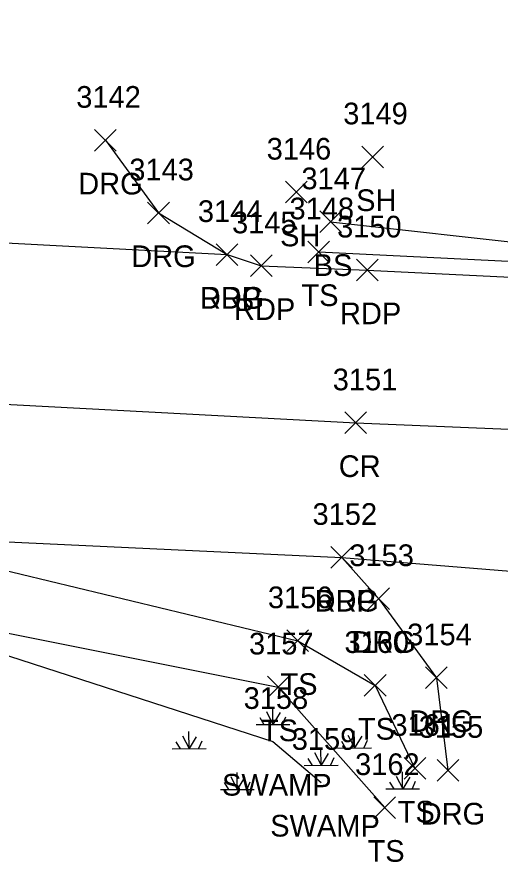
# Model space of a CAD drawing. Extents: x 1611797 to 1633212, y 298978 to 305475.
# Drawn here: x 1616767.9 to 1616812.5, y 301444 to 301522 of the extents above; entities that cross this region are included whole.
import ezdxf

# ---------------------------------------------------------------- set-up
doc = ezdxf.new("R2010")
doc.units = 0
for name, color, linetype in [('L_A', 7, 'Continuous'), ('L_I', 7, 'Continuous'), ('L_TIC', 7, 'Continuous'), ('LELB', 7, 'Continuous'), ('LWET', 7, 'Continuous'), ('P_A', 7, 'Continuous'), ('P_I', 7, 'Continuous'), ('P_TIC', 7, 'Continuous'), ('PET', 7, 'Continuous'), ('PRC', 7, 'Continuous'), ('R_A', 7, 'Continuous'), ('R_I', 7, 'Continuous'), ('R_TIC', 7, 'Continuous'), ('RDG', 7, 'Continuous')]:
    doc.layers.add(name, color=color, linetype=linetype)

msp = doc.modelspace()

# ---------------------------------------------------------------- linework, layer by layer
at = {"layer": 'L_TIC'}
for points in [[(1616799.736, 301508.093), (1616801.736, 301510.093)], [(1616801.736, 301508.093), (1616799.736, 301510.093)], [(1616792.722, 301504.84), (1616794.722, 301506.84)], [(1616794.722, 301504.84), (1616792.722, 301506.84)], [(1616795.871, 301502.104), (1616797.871, 301504.104)], [(1616797.871, 301502.104), (1616795.871, 301504.104)], [(1616794.772, 301499.329), (1616796.772, 301501.329)], [(1616796.772, 301499.329), (1616794.772, 301501.329)], [(1616792.835, 301463.46), (1616794.835, 301465.46)], [(1616794.835, 301463.46), (1616792.835, 301465.46)], [(1616791.038, 301459.189), (1616793.038, 301461.189)], [(1616793.038, 301459.189), (1616791.038, 301461.189)], [(1616799.975, 301459.331), (1616801.975, 301461.331)], [(1616801.975, 301459.331), (1616799.975, 301461.331)], [(1616803.646, 301451.687), (1616805.646, 301453.687)], [(1616805.646, 301451.687), (1616803.646, 301453.687)], [(1616800.865, 301448.066), (1616802.865, 301450.066)], [(1616802.865, 301448.066), (1616800.865, 301450.066)]]:
    msp.add_lwpolyline(points, dxfattribs=at)
at = {"layer": 'LELB'}
for points in [[(1616796.871, 301503.104), (1616816.748, 301500.873)], [(1616795.772, 301500.329), (1616846.326, 301497.846), (1616877.816, 301496.973), (1616924.633, 301494.762), (1616970.581, 301493.237), (1616977.121, 301493.042), (1616985.729, 301492.999), (1617010.354, 301491.021), (1617057.419, 301488.786), (1617084.313, 301486.639), (1617112.333, 301484.772), (1617143.046, 301483.096), (1617161.63, 301483.787), (1617179.34, 301483.565), (1617185.087, 301483.27)], [(1616585.504, 301471.993), (1616585.87, 301474.406), (1616587.014, 301478.7), (1616592.098, 301480.047), (1616618.914, 301477.53), (1616646.516, 301477.696), (1616675.027, 301476.04), (1616723.578, 301473.776), (1616732.747, 301473.458), (1616752.3, 301472.375), (1616760.668, 301472.428), (1616793.835, 301464.46), (1616800.975, 301460.331), (1616804.646, 301452.687)], [(1616646.206, 301469.927), (1616675, 301473.683), (1616723.34, 301470.025), (1616731.914, 301468.209), (1616748.552, 301466.472), (1616758.952, 301466.788), (1616792.038, 301460.189), (1616801.865, 301449.066)]]:
    msp.add_lwpolyline(points, dxfattribs=at)
at = {"layer": 'LWET'}
for p, q in [((1616791.544, 301456.732), (1616791.535, 301458.312)), ((1616790.341, 301457.366), (1616790.727, 301456.722)), ((1616790.947, 301457.917), (1616791.554, 301456.741)), ((1616792.215, 301457.825), (1616791.554, 301456.741)), ((1616792.712, 301457.421), (1616792.417, 301456.741)), ((1616789.992, 301456.722), (1616793.116, 301456.741)), ((1616783.22, 301455.695), (1616783.826, 301454.519)), ((1616783.817, 301454.51), (1616783.807, 301456.09)), ((1616798.466, 301455.752), (1616799.072, 301454.576)), ((1616799.063, 301454.567), (1616799.053, 301456.147)), ((1616782.614, 301455.144), (1616783, 301454.501)), ((1616784.488, 301455.603), (1616783.826, 301454.519)), ((1616784.984, 301455.199), (1616784.69, 301454.519)), ((1616791.544, 301455.169), (1616791.544, 301455.169)), ((1616797.859, 301455.201), (1616798.245, 301454.558)), ((1616799.734, 301455.661), (1616799.072, 301454.576)), ((1616800.23, 301455.256), (1616799.936, 301454.576)), ((1616782.265, 301454.501), (1616785.388, 301454.519)), ((1616783.867, 301454.571), (1616783.826, 301454.571)), ((1616795.389, 301454.14), (1616795.996, 301452.964)), ((1616795.986, 301452.955), (1616795.977, 301454.535)), ((1616797.51, 301454.558), (1616800.634, 301454.576)), ((1616799.113, 301454.628), (1616799.072, 301454.628)), ((1616794.783, 301453.589), (1616795.169, 301452.946)), ((1616796.657, 301454.048), (1616795.996, 301452.964)), ((1616797.154, 301453.644), (1616796.86, 301452.964)), ((1616794.434, 301452.946), (1616797.558, 301452.964)), ((1616787.662, 301451.919), (1616788.268, 301450.743)), ((1616788.259, 301450.733), (1616788.25, 301452.313)), ((1616788.93, 301451.827), (1616788.268, 301450.743)), ((1616802.908, 301451.976), (1616803.514, 301450.8)), ((1616803.505, 301450.79), (1616803.496, 301452.37)), ((1616804.176, 301451.884), (1616803.514, 301450.8)), ((1616787.056, 301451.367), (1616787.442, 301450.724)), ((1616789.426, 301451.423), (1616789.132, 301450.743)), ((1616795.986, 301451.393), (1616795.986, 301451.393)), ((1616802.302, 301451.425), (1616802.688, 301450.781)), ((1616804.672, 301451.48), (1616804.378, 301450.8)), ((1616786.707, 301450.724), (1616789.83, 301450.743)), ((1616788.309, 301450.795), (1616788.268, 301450.795)), ((1616801.953, 301450.781), (1616805.077, 301450.8)), ((1616803.555, 301450.852), (1616803.514, 301450.851))]:
    msp.add_line(p, q, dxfattribs=at)
msp.add_lwpolyline([(1616649.004, 301467.369), (1616674.797, 301471.083), (1616722.877, 301466.922), (1616748.499, 301465.983), (1616752.927, 301466.161), (1616758.317, 301465.929), (1616791.544, 301455.169), (1616795.986, 301451.393)], dxfattribs=at)
at = {"layer": 'P_TIC'}
for points in [[(1616786.326, 301499.083), (1616788.326, 301501.083)], [(1616788.326, 301499.083), (1616786.326, 301501.083)], [(1616789.476, 301498.041), (1616791.476, 301500.041)], [(1616791.476, 301498.041), (1616789.476, 301500.041)], [(1616799.245, 301497.655), (1616801.245, 301499.655)], [(1616801.245, 301497.655), (1616799.245, 301499.655)], [(1616798.189, 301483.56), (1616800.189, 301485.56)], [(1616800.189, 301483.56), (1616798.189, 301485.56)], [(1616796.897, 301471.147), (1616798.897, 301473.147)], [(1616798.897, 301471.147), (1616796.897, 301473.147)]]:
    msp.add_lwpolyline(points, dxfattribs=at)
at = {"layer": 'PET'}
for points in [[(1616436.26, 301522.002), (1616473.653, 301518.392), (1616477.142, 301517.419), (1616499.116, 301515.58), (1616545.179, 301512.301), (1616587.978, 301510.016), (1616620.791, 301507.887), (1616661.243, 301506.64), (1616670.769, 301508.029), (1616696.978, 301505.626), (1616704.622, 301503.433), (1616722.682, 301502.22), (1616751.241, 301500.761), (1616752.87, 301501.901), (1616787.326, 301500.083), (1616790.476, 301499.041), (1616800.245, 301498.655), (1616846.202, 301496.41)], [(1616429.451, 301494.362), (1616470.741, 301491.131), (1616512.266, 301488.121), (1616527.163, 301486.957), (1616570.198, 301484.486), (1616572.479, 301484.329), (1616586.14, 301483.74), (1616619.416, 301481.485), (1616675.308, 301477.972), (1616723.65, 301475.704), (1616732.91, 301475.566), (1616752.787, 301474.651), (1616760.493, 301473.888), (1616797.897, 301472.147), (1616833.557, 301469.26)]]:
    msp.add_lwpolyline(points, dxfattribs=at)
at = {"layer": 'PRC'}
msp.add_lwpolyline([(1616676.501, 301490.975), (1616724.493, 301488.234), (1616761.589, 301486.566), (1616799.189, 301484.56), (1616831.113, 301483.228)], dxfattribs=at)
at = {"layer": 'R_TIC'}
for points in [[(1616775.113, 301509.621), (1616777.113, 301511.621)], [(1616777.113, 301509.621), (1616775.113, 301511.621)], [(1616780.002, 301502.924), (1616782.002, 301504.924)], [(1616782.002, 301502.924), (1616780.002, 301504.924)], [(1616786.326, 301499.083), (1616788.326, 301501.083)], [(1616788.326, 301499.083), (1616786.326, 301501.083)], [(1616796.897, 301471.147), (1616798.897, 301473.147)], [(1616798.897, 301471.147), (1616796.897, 301473.147)], [(1616800.291, 301467.343), (1616802.291, 301469.343)], [(1616802.291, 301467.343), (1616800.291, 301469.343)], [(1616805.623, 301460.036), (1616807.623, 301462.036)], [(1616807.623, 301460.036), (1616805.623, 301462.036)], [(1616806.683, 301451.504), (1616808.683, 301453.504)], [(1616808.683, 301451.504), (1616806.683, 301453.504)]]:
    msp.add_lwpolyline(points, dxfattribs=at)
at = {"layer": 'RDG'}
for points in [[(1616776.113, 301510.621), (1616781.002, 301503.924), (1616787.326, 301500.083)], [(1616797.897, 301472.147), (1616801.291, 301468.343), (1616806.623, 301461.036), (1616807.683, 301452.504)]]:
    msp.add_lwpolyline(points, dxfattribs=at)

# ---------------------------------------------------------------- texts
at = {"layer": 'L_A'}
for s, p in [('SH', (1616799.224, 301504.093)), ('SH', (1616792.211, 301500.84)), ('BS', (1616795.312, 301498.104)), ('TS', (1616794.182, 301495.329)), ('TS', (1616792.245, 301459.46)), ('TS', (1616799.384, 301455.331)), ('TS', (1616790.447, 301455.189)), ('SWAMP', (1616786.859, 301450.169)), ('TS', (1616803.056, 301447.687)), ('SWAMP', (1616791.301, 301446.393)), ('TS', (1616800.274, 301444.066))]:
    msp.add_text(s, height=2, dxfattribs=at).set_placement(p)
at = {"layer": 'L_I'}
for s, p in [('3149', (1616798.035, 301512.093)), ('3146', (1616790.975, 301508.84)), ('3147', (1616794.179, 301506.104)), ('3148', (1616793.079, 301503.329)), ('3156', (1616791.087, 301467.46)), ('3157', (1616789.345, 301463.189)), ('3160', (1616798.148, 301463.331)), ('3158', (1616788.852, 301458.169)), ('3161', (1616802.473, 301455.687)), ('3159', (1616793.286, 301454.393)), ('3162', (1616799.125, 301452.066))]:
    msp.add_text(s, height=2, dxfattribs=at).set_placement(p)
at = {"layer": 'P_A'}
for s, p in [('RDP', (1616784.814, 301495.083)), ('RDP', (1616787.964, 301494.041)), ('RDP', (1616797.733, 301493.655)), ('CR', (1616797.622, 301479.56)), ('RDP', (1616795.385, 301467.147))]:
    msp.add_text(s, height=2, dxfattribs=at).set_placement(p)
at = {"layer": 'P_I'}
for s, p in [('3144', (1616784.633, 301503.083)), ('3145', (1616787.783, 301502.041)), ('3150', (1616797.466, 301501.655)), ('3151', (1616797.063, 301487.56)), ('3152', (1616795.204, 301475.147))]:
    msp.add_text(s, height=2, dxfattribs=at).set_placement(p)
at = {"layer": 'R_A'}
for p in [(1616773.601, 301505.621), (1616778.49, 301498.924), (1616784.814, 301495.083), (1616795.385, 301467.147), (1616798.779, 301463.343), (1616804.112, 301456.036), (1616805.172, 301447.504)]:
    msp.add_text('DRG', height=2, dxfattribs=at).set_placement(p)
at = {"layer": 'R_I'}
for s, p in [('3142', (1616773.42, 301513.621)), ('3143', (1616778.309, 301506.924)), ('3144', (1616784.633, 301503.083)), ('3152', (1616795.204, 301475.147)), ('3153', (1616798.598, 301471.343)), ('3154', (1616803.931, 301464.036)), ('3155', (1616804.991, 301455.504))]:
    msp.add_text(s, height=2, dxfattribs=at).set_placement(p)

doc.saveas('drawing.dxf')
